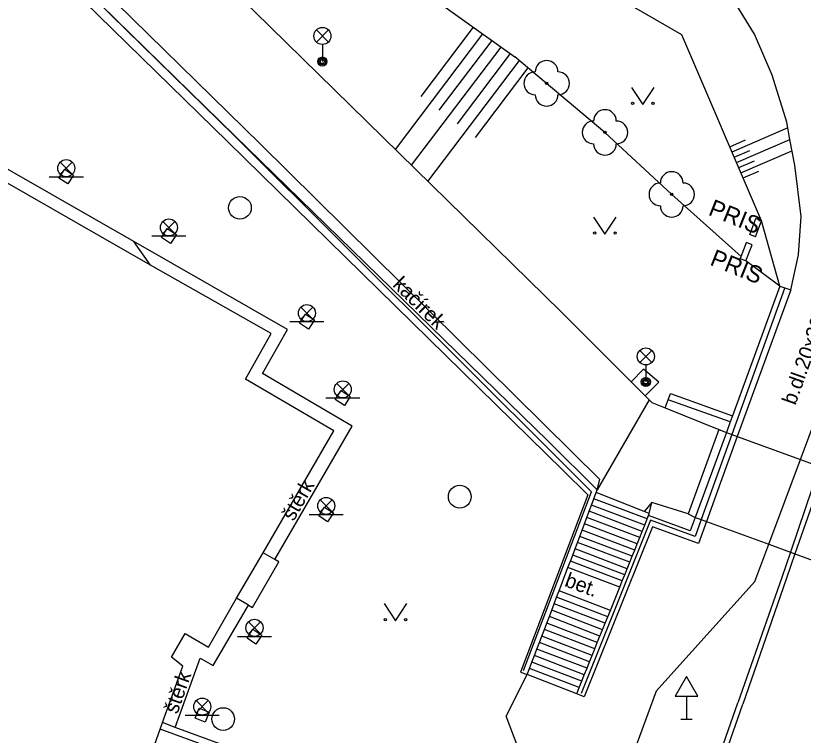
# Model space of a CAD drawing. Extents: x -598932 to -598196, y -1162207 to -1161504.
# Drawn here: x -598623.8 to -598589.11, y -1162082.36 to -1162050.68 of the extents above; entities that cross this region are included whole.
import ezdxf

# ---------------------------------------------------------------- set-up
doc = ezdxf.new("R2010")
doc.units = 0
for name, color, linetype in [('Level 22', 7, 'Continuous'), ('Level 27', 7, 'Continuous'), ('Level 33', 7, 'Continuous'), ('Level 34', 7, 'Continuous'), ('Level 36', 7, 'Continuous'), ('silnoproud - povrch.  znaky a  RIS  skut. velikost', 7, 'Continuous'), ('specificka linie pasportu komunikaci', 7, 'Continuous'), ('TM - budovy zdene_ betonove - VP', 7, 'Continuous'), ('TM - chodniky - NP', 7, 'Continuous'), ('TM - chodniky - VP', 7, 'Continuous'), ('TM - horni hrana svahu', 7, 'Continuous'), ('TM - komunikace - VP', 7, 'Continuous'), ('TM - popis objektu', 7, 'Continuous'), ('TM - popis povrchu', 7, 'Continuous'), ('TM - rozhrani ploch obecne - VP', 7, 'Continuous'), ('TM - srafovani', 7, 'Continuous'), ('TM - zabradli - VP', 7, 'Continuous')]:
    doc.layers.add(name, color=color, linetype=linetype)

msp = doc.modelspace()

# ---------------------------------------------------------------- linework, layer by layer
at = {"layer": 'Level 22'}
for centre in [(-598600.41, -1162053.66), (-598597.84, -1162055.82), (-598594.9, -1162058.55)]:
    msp.add_circle(centre, 0.05, dxfattribs=at)
for centre, start, end in [((-598600.41, -1162053.16), 0, 180), ((-598600.91, -1162053.66), 90, 270), ((-598599.91, -1162053.66), 270, 90), ((-598600.41, -1162054.16), 180, 0), ((-598597.84, -1162055.32), 0, 180), ((-598598.34, -1162055.82), 90, 270), ((-598597.34, -1162055.82), 270, 90), ((-598597.84, -1162056.32), 180, 0), ((-598594.9, -1162058.05), 0, 180), ((-598595.4, -1162058.55), 90, 270), ((-598594.4, -1162058.55), 270, 90), ((-598594.9, -1162059.05), 180, 0)]:
    msp.add_arc(centre, 0.5, start, end, dxfattribs=at)
at = {"layer": 'Level 27'}
for centre in [(-598613.92, -1162059.14), (-598604.24, -1162071.86), (-598614.66, -1162081.65)]:
    msp.add_circle(centre, 0.5, dxfattribs=at)
at = {"layer": 'Level 33'}
for p, q in [((-598610.555, -1162051.84), (-598610.025, -1162051.31)), ((-598610.555, -1162051.31), (-598610.025, -1162051.84)), ((-598610.29, -1162051.95), (-598610.29, -1162052.7)), ((-598621.835, -1162057.66), (-598621.305, -1162057.13)), ((-598621.835, -1162057.13), (-598621.305, -1162057.66)), ((-598622.32, -1162057.77), (-598620.82, -1162057.77)), ((-598617.315, -1162060.27), (-598616.785, -1162059.74)), ((-598617.315, -1162059.74), (-598616.785, -1162060.27)), ((-598617.8, -1162060.38), (-598616.3, -1162060.38)), ((-598611.235, -1162064.04), (-598610.705, -1162063.51)), ((-598611.235, -1162063.51), (-598610.705, -1162064.04)), ((-598611.72, -1162064.15), (-598610.22, -1162064.15)), ((-598596.305, -1162065.95), (-598595.775, -1162065.42)), ((-598596.305, -1162065.42), (-598595.775, -1162065.95)), ((-598596.04, -1162066.06), (-598596.04, -1162066.81)), ((-598609.655, -1162067.4), (-598609.125, -1162066.87)), ((-598609.655, -1162066.87), (-598609.125, -1162067.4)), ((-598610.14, -1162067.51), (-598608.64, -1162067.51)), ((-598610.385, -1162072.53), (-598609.855, -1162072)), ((-598610.385, -1162072), (-598609.855, -1162072.53)), ((-598610.87, -1162072.64), (-598609.37, -1162072.64)), ((-598613.545, -1162077.9), (-598613.015, -1162077.37)), ((-598613.545, -1162077.37), (-598613.015, -1162077.9)), ((-598614.03, -1162078.01), (-598612.53, -1162078.01)), ((-598615.845, -1162081.37), (-598615.315, -1162080.84)), ((-598615.845, -1162080.84), (-598615.315, -1162081.37)), ((-598616.33, -1162081.48), (-598614.83, -1162081.48))]:
    msp.add_line(p, q, dxfattribs=at)
for centre, radius in [((-598610.29, -1162051.575), 0.375), ((-598610.29, -1162052.7), 0.2), ((-598610.29, -1162052.7), 0.145), ((-598610.29, -1162052.7), 0.0876), ((-598621.57, -1162057.395), 0.375), ((-598617.05, -1162060.005), 0.375), ((-598610.97, -1162063.775), 0.375), ((-598596.04, -1162065.685), 0.375), ((-598596.04, -1162066.81), 0.2), ((-598596.04, -1162066.81), 0.145), ((-598609.39, -1162067.135), 0.375), ((-598596.04, -1162066.81), 0.0876), ((-598610.12, -1162072.265), 0.375), ((-598613.28, -1162077.635), 0.375), ((-598615.58, -1162081.105), 0.375)]:
    msp.add_circle(centre, radius, dxfattribs=at)
at = {"layer": 'Level 34'}
for p, q in [((-598594.25, -1162080.642), (-598594.25, -1162081.66)), ((-598594.5, -1162081.66), (-598594, -1162081.66))]:
    msp.add_line(p, q, dxfattribs=at)
msp.add_lwpolyline([(-598594.75, -1162080.642), (-598593.75, -1162080.642), (-598594.25, -1162079.776)], close=True, dxfattribs=at)
at = {"layer": 'Level 36'}
for points in [[(-598596.67, -1162053.84), (-598596.17, -1162054.59), (-598595.67, -1162053.84)], [(-598598.34, -1162059.55), (-598597.84, -1162060.3), (-598597.34, -1162059.55)], [(-598607.57, -1162076.57), (-598607.07, -1162077.32), (-598606.57, -1162076.57)]]:
    msp.add_lwpolyline(points, dxfattribs=at)
for centre in [(-598596.62, -1162054.54), (-598595.721, -1162054.54), (-598598.29, -1162060.25), (-598597.391, -1162060.25), (-598607.52, -1162077.27), (-598606.621, -1162077.27)]:
    msp.add_circle(centre, 0.05, dxfattribs=at)
at = {"layer": 'silnoproud - povrch.  znaky a  RIS  skut. velikost'}
for points in [[(-598591.46, -1162060.32), (-598591.19, -1162059.61)], [(-598591.21, -1162060.42), (-598590.94, -1162059.71)], [(-598590.94, -1162059.71), (-598591.19, -1162059.61)], [(-598591.21, -1162060.42), (-598591.46, -1162060.32)], [(-598591.88, -1162061.38), (-598591.84, -1162061.29), (-598591.61, -1162060.67)], [(-598591.63, -1162061.48), (-598591.36, -1162060.77)], [(-598591.36, -1162060.77), (-598591.61, -1162060.67)], [(-598591.63, -1162061.48), (-598591.88, -1162061.38)]]:
    msp.add_lwpolyline(points, dxfattribs=at)
at = {"layer": 'specificka linie pasportu komunikaci'}
for points in [[(-598598.18, -1162071.56), (-598600.34, -1162069.418), (-598614.157, -1162055.953), (-598633.82, -1162036.75)], [(-598617.86, -1162061.66), (-598618.6, -1162060.62)], [(-598596.064, -1162067.426), (-598595.46, -1162066.813), (-598596.15, -1162066.252), (-598596.691, -1162066.802)], [(-598595.889, -1162067.601), (-598598.18, -1162071.56)], [(-598595.19, -1162067.952), (-598595.06, -1162067.6)], [(-598595.89, -1162072.6), (-598595.77, -1162072.11)], [(-598594.18, -1162072.62), (-598593.86, -1162072.77)]]:
    msp.add_lwpolyline(points, dxfattribs=at)
at = {"layer": 'TM - budovy zdene_ betonove - VP'}
for points in [[(-598617.86, -1162061.66), (-598663.42, -1162035.55)], [(-598612.54, -1162064.68), (-598617.86, -1162061.66)], [(-598613.68, -1162066.69), (-598612.54, -1162064.68)], [(-598609.79, -1162068.96), (-598613.68, -1162066.69)], [(-598612.9, -1162074.33), (-598610.964, -1162070.988), (-598609.79, -1162068.96)], [(-598614.07, -1162076.33), (-598612.9, -1162074.33)], [(-598615.31, -1162078.48), (-598614.07, -1162076.33)], [(-598616.93, -1162078.93), (-598616.33, -1162077.89)], [(-598616.33, -1162077.89), (-598615.31, -1162078.48)], [(-598616.44, -1162079.32), (-598616.93, -1162078.93)], [(-598617.33, -1162081.81), (-598616.44, -1162079.32)], [(-598617.43, -1162082.1), (-598617.33, -1162081.81)], [(-598618.67, -1162085.58), (-598617.43, -1162082.1)]]:
    msp.add_lwpolyline(points, dxfattribs=at)
at = {"layer": 'TM - chodniky - NP'}
for points in [[(-598592.49, -1162069.03), (-598592.25, -1162069.12)], [(-598592.25, -1162069.12), (-598592.01, -1162069.21)], [(-598592.01, -1162069.21), (-598589.23, -1162070.22)], [(-598589.23, -1162070.22), (-598588.39, -1162070.53)], [(-598593.86, -1162072.77), (-598593.6, -1162072.87)], [(-598593.6, -1162072.87), (-598593.37, -1162072.95)], [(-598593.37, -1162072.95), (-598590.62, -1162073.95)], [(-598590.62, -1162073.95), (-598589.67, -1162074.3)], [(-598589.67, -1162074.3), (-598589.47, -1162074.37)], [(-598589.47, -1162074.37), (-598581.68, -1162077.21)]]:
    msp.add_lwpolyline(points, dxfattribs=at)
at = {"layer": 'TM - chodniky - VP'}
for points in [[(-598630.72, -1162033.53), (-598623.82, -1162040.17), (-598610.46, -1162053.25), (-598599.79, -1162063.71), (-598596.691, -1162066.802), (-598596.064, -1162067.426), (-598595.889, -1162067.601), (-598595.77, -1162067.72), (-598595.19, -1162067.952), (-598592.82, -1162068.9)], [(-598633.81, -1162036.07), (-598633.47, -1162036.4), (-598626.42, -1162043.21), (-598613.03, -1162056.32), (-598598.06, -1162071.1)], [(-598589.23, -1162070.22), (-598587.03, -1162064.32), (-598586.49, -1162062.18), (-598586.29, -1162059.72), (-598586.64, -1162056.69), (-598586.88, -1162055.536), (-598587.07, -1162054.62), (-598587.91, -1162052.04), (-598588.99, -1162049.71), (-598590.64, -1162047.09), (-598592.27, -1162045.32), (-598594.16, -1162043.79), (-598596.74, -1162042.31)], [(-598589.65, -1162062.75), (-598589.31, -1162061.21), (-598589.19, -1162059.52), (-598589.47, -1162057.27), (-598589.69, -1162056.13), (-598589.83, -1162055.37), (-598590.47, -1162053.3), (-598591.26, -1162051.49), (-598592.74, -1162049.07), (-598593.86, -1162047.79), (-598595.73, -1162046.18), (-598598.17, -1162044.76), (-598601.64, -1162043.18)], [(-598621.9, -1162057.84), (-598621.64, -1162057.44), (-598621.25, -1162057.7), (-598621.51, -1162058.09), (-598621.9, -1162057.84)], [(-598617.37, -1162060.45), (-598617.12, -1162060.05), (-598616.72, -1162060.31), (-598616.98, -1162060.71), (-598617.37, -1162060.45)], [(-598590.13, -1162062.59), (-598592.22, -1162068.3)], [(-598590.13, -1162062.59), (-598589.65, -1162062.75)], [(-598611.3, -1162064.22), (-598611.04, -1162063.83), (-598610.64, -1162064.08), (-598610.9, -1162064.48), (-598611.3, -1162064.22)], [(-598609.72, -1162067.58), (-598609.46, -1162067.19), (-598609.06, -1162067.45), (-598609.32, -1162067.84), (-598609.72, -1162067.58)], [(-598592.22, -1162068.3), (-598592.32, -1162068.57)], [(-598592.32, -1162068.57), (-598592.49, -1162069.03)], [(-598592.82, -1162068.9), (-598592.49, -1162069.03)], [(-598590.62, -1162073.95), (-598589.23, -1162070.22)], [(-598598.23, -1162071.68), (-598598.18, -1162071.56), (-598598.06, -1162071.1)], [(-598598.33, -1162071.95), (-598598.23, -1162071.68)], [(-598598.54, -1162072.5), (-598598.44, -1162072.23)], [(-598598.44, -1162072.23), (-598598.33, -1162071.95)], [(-598610.06, -1162072.97), (-598610.45, -1162072.71), (-598610.19, -1162072.32), (-598609.8, -1162072.57), (-598610.06, -1162072.97)], [(-598598.64, -1162072.78), (-598598.54, -1162072.5)], [(-598598.74, -1162073.05), (-598598.64, -1162072.78)], [(-598598.84, -1162073.33), (-598598.74, -1162073.05)], [(-598599.05, -1162073.88), (-598598.95, -1162073.61)], [(-598598.95, -1162073.61), (-598598.84, -1162073.33)], [(-598599.16, -1162074.16), (-598599.05, -1162073.88)], [(-598591.24, -1162075.6), (-598590.62, -1162073.95)], [(-598599.26, -1162074.43), (-598599.16, -1162074.16)], [(-598599.36, -1162074.7), (-598599.26, -1162074.43)], [(-598599.86, -1162076), (-598599.47, -1162074.98)], [(-598599.47, -1162074.98), (-598599.36, -1162074.7)], [(-598591.24, -1162075.6), (-598595.59, -1162080.43), (-598596.69, -1162083.41)], [(-598599.97, -1162076.29), (-598599.86, -1162076)], [(-598600.08, -1162076.58), (-598599.97, -1162076.29)], [(-598600.18, -1162076.86), (-598600.08, -1162076.58)], [(-598600.29, -1162077.14), (-598600.18, -1162076.86)], [(-598600.51, -1162077.71), (-598600.4, -1162077.43)], [(-598600.4, -1162077.43), (-598600.29, -1162077.14)], [(-598613.36, -1162077.7), (-598612.96, -1162077.95), (-598613.22, -1162078.35), (-598613.61, -1162078.09), (-598613.36, -1162077.7)], [(-598600.62, -1162078), (-598600.51, -1162077.71)], [(-598600.73, -1162078.28), (-598600.62, -1162078)], [(-598600.84, -1162078.57), (-598600.73, -1162078.28)], [(-598600.95, -1162078.85), (-598600.84, -1162078.57)], [(-598601.17, -1162079.42), (-598601.06, -1162079.14)], [(-598601.06, -1162079.14), (-598600.95, -1162078.85)], [(-598601.27, -1162079.69), (-598601.17, -1162079.42)], [(-598604.67, -1162097.67), (-598601.379, -1162089.054), (-598600.35, -1162086.36), (-598602.19, -1162081.52), (-598601.27, -1162079.69)], [(-598615.71, -1162081.17), (-598615.27, -1162081.35), (-598615.45, -1162081.79), (-598615.89, -1162081.61), (-598615.71, -1162081.17)]]:
    msp.add_lwpolyline(points, dxfattribs=at)
at = {"layer": 'TM - horni hrana svahu'}
for points in [[(-598594.46, -1162051.52), (-598604.69, -1162045.61), (-598623.42, -1162030.71)], [(-598628.96, -1162031.96), (-598619.54, -1162039.44), (-598619.14, -1162039.75), (-598618.76, -1162040.06), (-598618.36, -1162040.37), (-598617.97, -1162040.68), (-598617.58, -1162040.99), (-598617.19, -1162041.3), (-598614.67, -1162043.3), (-598601.81, -1162052.49)], [(-598590.13, -1162062.59), (-598590.94, -1162059.71), (-598594.46, -1162051.52)], [(-598591.84, -1162061.29), (-598594.9, -1162058.55), (-598597.84, -1162055.82), (-598601.81, -1162052.49)], [(-598590.13, -1162062.59), (-598591.63, -1162061.48)]]:
    msp.add_lwpolyline(points, dxfattribs=at)
at = {"layer": 'TM - komunikace - VP'}
for points in [[(-598588.39, -1162070.53), (-598589.67, -1162074.3)], [(-598589.67, -1162074.3), (-598590.05, -1162075.42), (-598591.99, -1162080.94)], [(-598608.35, -1162127.72), (-598604.78, -1162117.61), (-598598.22, -1162098.74), (-598591.99, -1162080.94)]]:
    msp.add_lwpolyline(points, dxfattribs=at)
at = {"layer": 'TM - rozhrani ploch obecne - VP'}
for points in [[(-598618.6, -1162060.62), (-598663.62, -1162034.85), (-598664.81, -1162036.8), (-598668.78, -1162034.54), (-598672.16, -1162040.45)], [(-598599.69, -1162070.69), (-598614.45, -1162056.23), (-598634.11, -1162037.04), (-598633.82, -1162036.75)], [(-598612.38, -1162074.63), (-598610.575, -1162071.517), (-598608.97, -1162068.75), (-598612.93, -1162066.44), (-598611.83, -1162064.5), (-598618.6, -1162060.62)], [(-598589.65, -1162062.75), (-598592.01, -1162069.21)], [(-598592.32, -1162068.57), (-598595.06, -1162067.6), (-598594.96, -1162067.32), (-598592.22, -1162068.3)], [(-598592.82, -1162068.9), (-598594.18, -1162072.62), (-598595.77, -1162072.11)], [(-598592.49, -1162069.03), (-598593.86, -1162072.77)], [(-598592.01, -1162069.21), (-598592.747, -1162071.237), (-598593.37, -1162072.95)], [(-598599.69, -1162070.69), (-598598.59, -1162071.78), (-598601.56, -1162079.58), (-598601.27, -1162079.69)], [(-598588.15, -1162070.62), (-598589.47, -1162074.37)], [(-598596.11, -1162072.51), (-598598.23, -1162071.68)], [(-598596.09, -1162073.12), (-598598.44, -1162072.23)], [(-598595.98, -1162072.84), (-598598.33, -1162071.95)], [(-598595.77, -1162072.11), (-598596.11, -1162072.51)], [(-598596.2, -1162073.39), (-598598.54, -1162072.5)], [(-598595.89, -1162072.6), (-598596.11, -1162072.51)], [(-598596.31, -1162073.66), (-598598.64, -1162072.78)], [(-598596.09, -1162073.12), (-598595.98, -1162072.84)], [(-598595.98, -1162072.84), (-598595.92, -1162072.69)], [(-598595.92, -1162072.69), (-598595.89, -1162072.6)], [(-598593.86, -1162072.77), (-598594.08, -1162073.36), (-598595.92, -1162072.69)], [(-598595.75, -1162073.18), (-598598.76, -1162080.67), (-598599.08, -1162080.54)], [(-598596.42, -1162073.94), (-598598.74, -1162073.05)], [(-598596.2, -1162073.39), (-598596.09, -1162073.12)], [(-598593.37, -1162072.95), (-598593.72, -1162073.92), (-598595.75, -1162073.18)], [(-598596.64, -1162074.48), (-598598.95, -1162073.61)], [(-598596.53, -1162074.21), (-598598.84, -1162073.33)], [(-598596.31, -1162073.66), (-598596.2, -1162073.39)], [(-598596.75, -1162074.75), (-598599.05, -1162073.88)], [(-598596.53, -1162074.21), (-598596.42, -1162073.94)], [(-598596.42, -1162073.94), (-598596.31, -1162073.66)], [(-598596.86, -1162075.03), (-598599.16, -1162074.16)], [(-598596.64, -1162074.48), (-598596.53, -1162074.21)], [(-598613.55, -1162076.64), (-598613.37, -1162076.74), (-598612.21, -1162074.73), (-598612.38, -1162074.63)], [(-598612.38, -1162074.63), (-598612.9, -1162074.33)], [(-598596.97, -1162075.3), (-598599.26, -1162074.43)], [(-598596.75, -1162074.75), (-598596.64, -1162074.48)], [(-598589.47, -1162074.37), (-598589.86, -1162075.49), (-598591.77, -1162081)], [(-598597.19, -1162075.85), (-598599.47, -1162074.98)], [(-598597.08, -1162075.57), (-598599.36, -1162074.7)], [(-598596.86, -1162075.03), (-598596.75, -1162074.75)], [(-598597.08, -1162075.57), (-598596.97, -1162075.3)], [(-598596.97, -1162075.3), (-598596.86, -1162075.03)], [(-598597.19, -1162075.85), (-598597.08, -1162075.57)], [(-598597.6, -1162076.87), (-598599.86, -1162076)], [(-598597.6, -1162076.87), (-598597.19, -1162075.85)], [(-598613.55, -1162076.64), (-598614.07, -1162076.33)], [(-598597.71, -1162077.15), (-598599.97, -1162076.29)], [(-598616.77, -1162082.02), (-598615.68, -1162078.97), (-598615.1, -1162079.3), (-598613.55, -1162076.64)], [(-598597.83, -1162077.43), (-598600.08, -1162076.58)], [(-598597.95, -1162077.72), (-598600.18, -1162076.86)], [(-598597.71, -1162077.15), (-598597.6, -1162076.87)], [(-598598.18, -1162078.28), (-598600.4, -1162077.43)], [(-598598.06, -1162078), (-598600.29, -1162077.14)], [(-598597.95, -1162077.72), (-598597.83, -1162077.43)], [(-598597.83, -1162077.43), (-598597.71, -1162077.15)], [(-598598.29, -1162078.56), (-598600.51, -1162077.71)], [(-598598.06, -1162078), (-598597.95, -1162077.72)], [(-598598.41, -1162078.85), (-598600.62, -1162078)], [(-598598.18, -1162078.28), (-598598.06, -1162078)], [(-598598.52, -1162079.13), (-598600.73, -1162078.28)], [(-598598.29, -1162078.56), (-598598.18, -1162078.28)], [(-598598.63, -1162079.41), (-598600.84, -1162078.57)], [(-598598.41, -1162078.85), (-598598.29, -1162078.56)], [(-598598.86, -1162079.98), (-598601.06, -1162079.14)], [(-598598.75, -1162079.7), (-598600.95, -1162078.85)], [(-598598.63, -1162079.41), (-598598.52, -1162079.13)], [(-598598.52, -1162079.13), (-598598.41, -1162078.85)], [(-598598.97, -1162080.26), (-598601.17, -1162079.42)], [(-598598.75, -1162079.7), (-598598.63, -1162079.41)], [(-598599.08, -1162080.54), (-598601.27, -1162079.69)], [(-598598.86, -1162079.98), (-598598.75, -1162079.7)], [(-598598.97, -1162080.26), (-598598.86, -1162079.98)], [(-598599.08, -1162080.54), (-598598.97, -1162080.26)], [(-598608.17, -1162127.81), (-598604.58, -1162117.67), (-598597.99, -1162098.8), (-598591.77, -1162081)], [(-598616.77, -1162082.02), (-598617.33, -1162081.81)], [(-598617.89, -1162087.57), (-598616.69, -1162084.17), (-598615.48, -1162084.6), (-598614.8, -1162082.74), (-598616.77, -1162082.02)], [(-598617.64, -1162085.94), (-598616.87, -1162083.79), (-598615.66, -1162084.22), (-598615.19, -1162082.92), (-598617.43, -1162082.1)]]:
    msp.add_lwpolyline(points, dxfattribs=at)
at = {"layer": 'TM - srafovani'}
for points in [[(-598605.94, -1162054.24), (-598603.63, -1162051.19)], [(-598607.07, -1162056.57), (-598603.22, -1162051.48)], [(-598605.14, -1162054.84), (-598602.81, -1162051.77)], [(-598606.36, -1162057.27), (-598602.41, -1162052.06)], [(-598604.34, -1162055.45), (-598602, -1162052.35)], [(-598605.64, -1162057.98), (-598601.61, -1162052.66)], [(-598603.55, -1162056.05), (-598601.22, -1162052.98)], [(-598592.24, -1162056.68), (-598589.77, -1162055.61)], [(-598592.34, -1162056.45), (-598591.65, -1162056.15)], [(-598592.05, -1162057.14), (-598589.69, -1162056.13)], [(-598592.15, -1162056.91), (-598591.46, -1162056.61)], [(-598591.85, -1162057.6), (-598589.64, -1162056.64)], [(-598591.95, -1162057.37), (-598591.26, -1162057.07)], [(-598591.75, -1162057.82), (-598591.06, -1162057.53)]]:
    msp.add_lwpolyline(points, dxfattribs=at)
at = {"layer": 'TM - zabradli - VP'}
for points in [[(-598633.82, -1162036.75), (-598614.17, -1162055.95), (-598599.48, -1162070.6)], [(-598589.93, -1162062.7), (-598592.25, -1162069.12)], [(-598592.25, -1162069.12), (-598593.6, -1162072.87)], [(-598601.43, -1162079.52), (-598598.43, -1162071.65), (-598599.48, -1162070.6)], [(-598595.84, -1162072.9), (-598598.89, -1162080.53)], [(-598593.6, -1162072.87), (-598593.87, -1162073.62), (-598595.84, -1162072.9)]]:
    msp.add_lwpolyline(points, dxfattribs=at)

# ---------------------------------------------------------------- texts
at = {"layer": 'TM - popis objektu'}
for p in [(-598593.33, -1162059.44), (-598593.26, -1162061.64)]:
    msp.add_text('PRIS', height=0.75, rotation=338.09, dxfattribs=at).set_placement(p)
at = {"layer": 'TM - popis povrchu'}
for s, rotation, p in [('kačírek', 315.34, (-598607.23, -1162062.57)), ('b.dl.20x20', 70.47, (-598589.45, -1162067.86)), ('štěrk', 59.93, (-598611.56, -1162072.97)), ('bet.', 339.87, (-598599.66, -1162075.79)), ('štěrk', 70.45, (-598616.68, -1162081.46))]:
    msp.add_text(s, height=0.65, rotation=rotation, dxfattribs=at).set_placement(p)

doc.saveas('drawing.dxf')
